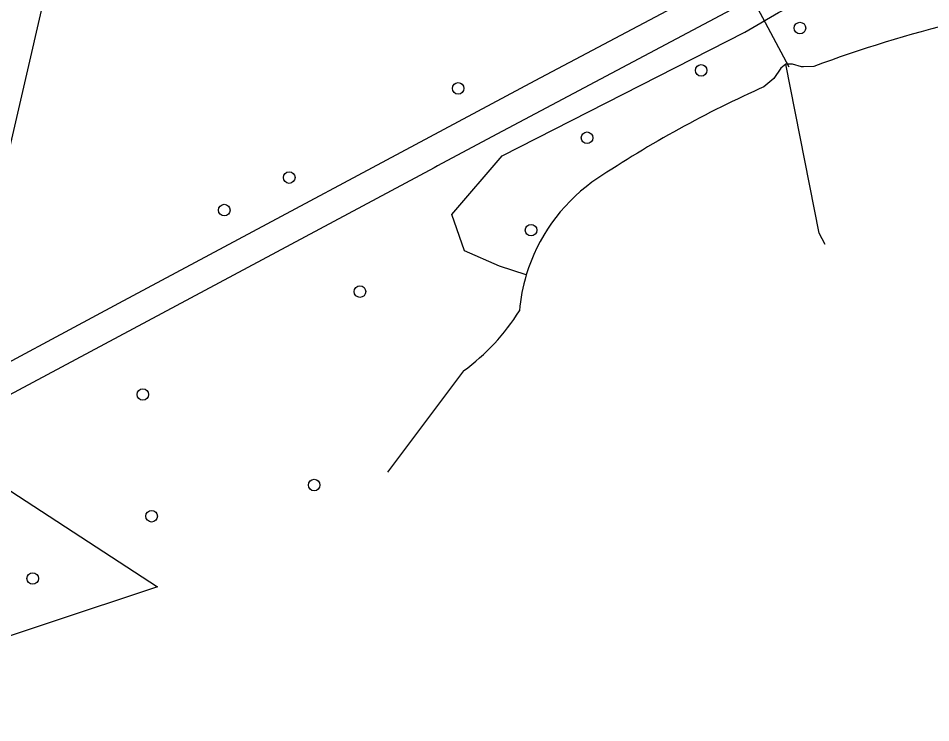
# Model space of a CAD drawing. Extents: x 159503 to 160347, y 382525 to 383272.
# Drawn here: x 159985.8 to 160063, y 382660.4 to 382720.1 of the extents above; entities that cross this region are included whole.
import ezdxf

# ---------------------------------------------------------------- set-up
doc = ezdxf.new("R2010")
doc.units = 0
for name, color, linetype in [('IMGEO_Boom', 7, 'Continuous'), ('IMGEO_Duiker', 7, 'Continuous'), ('IMGEO_Groenvoorziening', 7, 'Continuous'), ('IMGEO_Meer_plas_ven_vijver', 7, 'Continuous'), ('IMGEO_Voetpad_halfverhard', 7, 'Continuous')]:
    doc.layers.add(name, color=color, linetype=linetype)

msp = doc.modelspace()

# ---------------------------------------------------------------- linework, layer by layer
at = {"layer": 'IMGEO_Boom'}
for centre in [(160051.922, 382719.238), (160043.568, 382715.654), (160023.013, 382714.132), (160033.911, 382709.952), (160008.722, 382706.585), (160003.229, 382703.832), (160029.174, 382702.132), (160014.701, 382696.935), (159996.34, 382688.223), (160010.829, 382680.565), (159997.083, 382677.924), (159987.024, 382672.657)]:
    msp.add_circle(centre, 0.489, dxfattribs=at)
at = {"layer": 'IMGEO_Duiker'}
msp.add_lwpolyline([(160051.017, 382715.92), (160047.919, 382721.773), (160046.77, 382723.944), (160042.018, 382732.922), (160047.447, 382735.74), (160047.72, 382735.881), (160049.465, 382736.787), (160049.561, 382736.837)], dxfattribs=at)
at = {"layer": 'IMGEO_Groenvoorziening'}
for points in [[(160028.774, 382698.347), (160026.504, 382699.083), (160023.556, 382700.388), (160022.465, 382703.457), (160026.73, 382708.411), (160047.272, 382718.901), (160050.116, 382720.568), (160065.465, 382728.487), (160066.57, 382722.874), (160065.534, 382720.34)], [(159997.575, 382671.96), (159979.133, 382665.832), (159977.442, 382666.396), (159981.255, 382682.595), (159997.575, 382671.96)]]:
    msp.add_lwpolyline(points, dxfattribs=at)
at = {"layer": 'IMGEO_Meer_plas_ven_vijver'}
for points in [[(160050.732, 382716.169), (160050.309, 382715.851), (160049.716, 382714.962), (160048.874, 382714.257), (160048.678, 382714.169), (160048.483, 382714.081)], [(160053.086, 382715.979), (160052.226, 382715.961), (160052.045, 382715.957), (160051.304, 382716.19), (160050.732, 382716.169)], [(160054.043, 382700.911), (160053.547, 382701.878), (160050.732, 382716.169)], [(160023.47, 382690.219), (160017.048, 382681.663)]]:
    msp.add_lwpolyline(points, dxfattribs=at)
for centre, radius, start, end in [((160088.757, 382621.351), 101.128, 103.42457, 110.65471), ((160087.379, 382627.734), 94.703, 114.24977, 124.0655), ((160043.177, 382694.025), 15.037, 126.02891, 163.29636), ((160043.121, 382694.038), 14.981, 163.28172, 175.12367), ((160012.355, 382705.271), 18.712, 306.44366, 327.83825)]:
    msp.add_arc(centre, radius, start, end, dxfattribs=at)
at = {"layer": 'IMGEO_Voetpad_halfverhard'}
for points in [[(159980.284, 382688.414), (159996.741, 382759.657), (160137.515, 382784.803), (160142.533, 382785.694)], [(160079.364, 382738.528), (160047.919, 382721.773), (160025.863, 382710.021), (160021.267, 382707.572), (160020.97, 382707.413), (159979.743, 382685.34), (159979.587, 382685.256), (159978.849, 382682.03), (159973.912, 382660.446)], [(160041.112, 382720.929), (160029.505, 382714.773), (159994.291, 382695.915), (159980.284, 382688.414)]]:
    msp.add_lwpolyline(points, dxfattribs=at)

doc.saveas('drawing.dxf')
